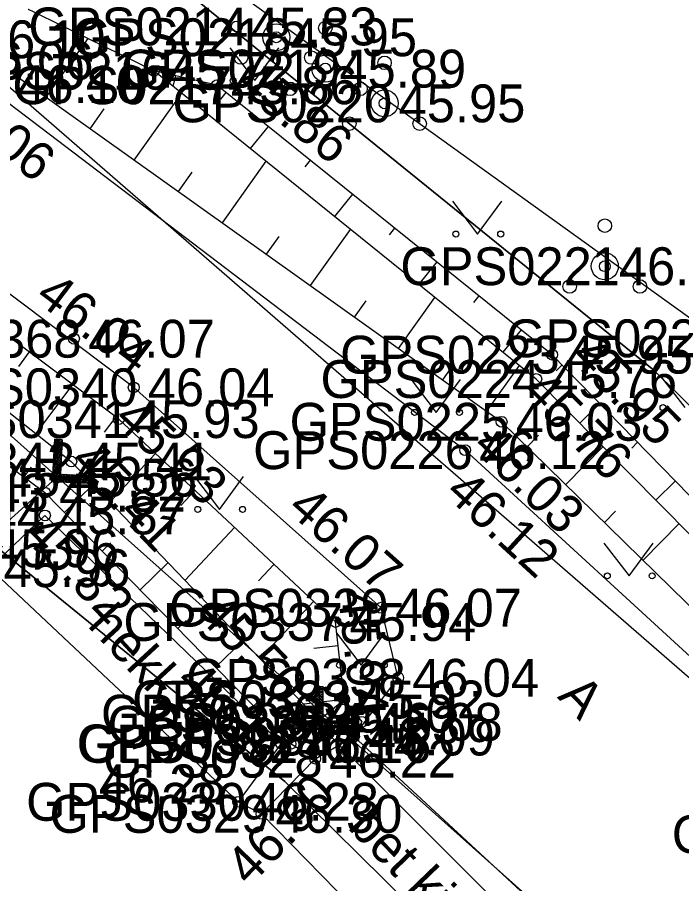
# Model space of a CAD drawing. Extents: x 551623 to 559850, y 6561220 to 6567135.
# Drawn here: x 557133.57 to 557145.85, y 6565431.43 to 6565447.44 of the extents above; entities that cross this region are included whole.
import ezdxf

# ---------------------------------------------------------------- set-up
doc = ezdxf.new("R2010")
doc.units = 0
for name, color, linetype in [('DTRASS', 7, 'Continuous'), ('HALJASTUS', 7, 'Continuous'), ('KORGUS-EH2000', 7, 'Continuous'), ('KTRASS', 7, 'Continuous'), ('MOOTKORG-EH2000', 7, 'Continuous'), ('MOOTMPUNKT', 7, 'Continuous'), ('MOOTNR', 7, 'Continuous'), ('MOOTPIIR', 7, 'Continuous'), ('PIIR', 7, 'Continuous'), ('PUU', 7, 'Continuous'), ('RELJEEF', 7, 'Continuous'), ('TEE', 7, 'Continuous'), ('TRUUP', 7, 'Continuous'), ('VTRASS', 7, 'Continuous')]:
    doc.layers.add(name, color=color, linetype=linetype)

msp = doc.modelspace()

# ---------------------------------------------------------------- linework, layer by layer
at = {"layer": 'DTRASS'}
for p, q in [((557134.252, 6565439.643), (557134.213, 6565438.866)), ((557134.393, 6565439.636), (557134.238, 6565439.363)), ((557134.365, 6565439.637), (557134.241, 6565439.419)), ((557134.338, 6565439.639), (557134.244, 6565439.474)), ((557134.31, 6565439.64), (557134.246, 6565439.53)), ((557134.282, 6565439.642), (557134.249, 6565439.585)), ((557134.394, 6565439.636), (557134.252, 6565439.643)), ((557134.323, 6565439.64), (557134.287, 6565438.933)), ((557134.394, 6565439.636), (557134.362, 6565439.001)), ((557134.386, 6565439.472), (557134.229, 6565439.197)), ((557134.389, 6565439.527), (557134.232, 6565439.252)), ((557134.392, 6565439.582), (557134.235, 6565439.308)), ((557134.38, 6565439.361), (557134.224, 6565439.086)), ((557134.383, 6565439.416), (557134.227, 6565439.141)), ((557134.372, 6565439.194), (557134.215, 6565438.919)), ((557134.375, 6565439.25), (557134.218, 6565438.975)), ((557134.378, 6565439.305), (557134.221, 6565439.03)), ((557134.369, 6565439.139), (557134.214, 6565438.866)), ((557134.366, 6565439.083), (557134.242, 6565438.864)), ((557134.363, 6565439.028), (557134.27, 6565438.863)), ((557134.376, 6565439), (557134.298, 6565438.862)), ((557134.404, 6565438.999), (557134.326, 6565438.86)), ((557134.432, 6565438.997), (557134.353, 6565438.859)), ((557134.362, 6565439.001), (557134.997, 6565438.968)), ((557134.46, 6565438.996), (557134.381, 6565438.857)), ((557134.488, 6565438.994), (557134.409, 6565438.856)), ((557134.516, 6565438.993), (557134.437, 6565438.854)), ((557134.544, 6565438.992), (557134.465, 6565438.853)), ((557134.572, 6565438.99), (557134.493, 6565438.852)), ((557134.6, 6565438.989), (557134.521, 6565438.85)), ((557130.925, 6565435.898), (557134.287, 6565438.933)), ((557134.213, 6565438.866), (557134.99, 6565438.826)), ((557134.287, 6565438.933), (557134.993, 6565438.897)), ((557134.628, 6565438.987), (557134.549, 6565438.849)), ((557134.656, 6565438.986), (557134.577, 6565438.847)), ((557134.684, 6565438.984), (557134.605, 6565438.846)), ((557134.712, 6565438.983), (557134.633, 6565438.844)), ((557134.74, 6565438.982), (557134.661, 6565438.843)), ((557134.768, 6565438.98), (557134.689, 6565438.842)), ((557134.796, 6565438.979), (557134.717, 6565438.84)), ((557134.824, 6565438.977), (557134.745, 6565438.839)), ((557134.852, 6565438.976), (557134.773, 6565438.837)), ((557134.88, 6565438.974), (557134.801, 6565438.836)), ((557134.908, 6565438.973), (557134.829, 6565438.834)), ((557134.936, 6565438.972), (557134.857, 6565438.833)), ((557134.964, 6565438.97), (557134.885, 6565438.832)), ((557134.992, 6565438.969), (557134.913, 6565438.83)), ((557134.995, 6565438.924), (557134.941, 6565438.829)), ((557134.992, 6565438.868), (557134.969, 6565438.827)), ((557134.997, 6565438.968), (557134.99, 6565438.826))]:
    msp.add_line(p, q, dxfattribs=at)
at = {"layer": 'HALJASTUS'}
for p, q in [((557137.493, 6565446.881), (557137.956, 6565446.274)), ((557137.956, 6565446.274), (557138.402, 6565446.881)), ((557141.611, 6565444.045), (557142.074, 6565443.438)), ((557142.074, 6565443.438), (557142.52, 6565444.045)), ((557145.44, 6565440.836), (557145.904, 6565440.229)), ((557140.847, 6565440.747), (557141.311, 6565440.141)), ((557141.311, 6565440.141), (557141.756, 6565440.747)), ((557136.839, 6565438.954), (557137.303, 6565438.348)), ((557137.303, 6565438.348), (557137.748, 6565438.954)), ((557144.41, 6565437.725), (557144.874, 6565437.119)), ((557144.874, 6565437.119), (557145.319, 6565437.725)), ((557139.458, 6565436.074), (557139.922, 6565435.467)), ((557139.922, 6565435.467), (557140.367, 6565436.074))]:
    msp.add_line(p, q, dxfattribs=at)
msp.add_lwpolyline([(557133.054, 6565437.26), (557134.077, 6565438.236), (557138.443, 6565434.02), (557137.649, 6565432.941)], dxfattribs=at)
for centre in [(557137.555, 6565446.274), (557138.384, 6565446.274), (557141.673, 6565443.438), (557142.502, 6565443.438), (557145.503, 6565440.229), (557140.91, 6565440.141), (557141.739, 6565440.141), (557136.902, 6565438.348), (557137.73, 6565438.348), (557144.473, 6565437.119), (557145.301, 6565437.119), (557139.521, 6565435.467), (557140.35, 6565435.467)]:
    msp.add_circle(centre, 0.055, dxfattribs=at)
at = {"layer": 'KORGUS-EH2000'}
for centre in [(557137.622, 6565447.276), (557137.255, 6565446.188), (557143.453, 6565441.208), (557143.16, 6565440.757), (557135.718, 6565440.604), (557135.442, 6565440.017), (557142.519, 6565439.967), (557141.846, 6565439.442), (557134.565, 6565439.233), (557134.078, 6565438.657), (557140.29, 6565436.53), (557139.448, 6565436.266), (557139.032, 6565434.571), (557138.617, 6565434.012), (557137.649, 6565432.941), (557138.081, 6565432.718)]:
    msp.add_circle(centre, 0.1, dxfattribs=at)
at = {"layer": 'KTRASS'}
msp.add_lwpolyline([(557074.882, 6565496.793), (557106.57, 6565467.178), (557130.902, 6565448.345), (557153.936, 6565428.332), (557155.296, 6565415.026), (557154.654, 6565400.355)], dxfattribs=at)
at = {"layer": 'MOOTMPUNKT'}
for centre in [(557137.622, 6565447.276), (557138.353, 6565447.076), (557136.092, 6565446.457), (557139.26, 6565446.497), (557137.255, 6565446.188), (557140.355, 6565445.854), (557144.426, 6565442.843), (557134.614, 6565441.503), (557143.453, 6565441.208), (557143.16, 6565440.757), (557135.718, 6565440.604), (557135.442, 6565440.017), (557142.519, 6565439.967), (557141.846, 6565439.442), (557134.565, 6565439.233), (557134.287, 6565438.933), (557134.078, 6565438.657), (557134.077, 6565438.236), (557140.29, 6565436.53), (557139.448, 6565436.266), (557140.607, 6565435.234), (557139.608, 6565434.833), (557139.032, 6565434.571), (557139.935, 6565434.419), (557139.149, 6565434.367), (557139.79, 6565434.148), (557138.443, 6565434.02), (557138.617, 6565434.012), (557139.072, 6565433.739), (557137.649, 6565432.941), (557138.081, 6565432.718)]:
    msp.add_circle(centre, 0.1, dxfattribs=at)
at = {"layer": 'MOOTPIIR'}
for points in [[(557206.461, 6565532.662), (557200.371, 6565502.865), (557198.257, 6565496.503), (557198.527, 6565494.563), (557197.535, 6565491.882), (557197.192, 6565489.109), (557190.52, 6565457.741), (557189.51, 6565454.355), (557189.178, 6565450.999), (557186.054, 6565437.844), (557182.027, 6565421.963), (557176.965, 6565404.502), (557174.658, 6565402.777), (557172.358, 6565402.388), (557169.574, 6565409.389), (557164.138, 6565420.011), (557156.569, 6565429.679), (557153.355, 6565433.79), (557146.523, 6565441.51), (557133.478, 6565450.891), (557123.745, 6565457.887), (557086.02, 6565487.88)], [(557083.68, 6565476.148), (557106.788, 6565458.587), (557127.204, 6565442.668), (557129.68, 6565440.157), (557133.054, 6565437.26), (557137.649, 6565432.941), (557138.081, 6565432.718), (557143.073, 6565427.619), (557153.99, 6565415.85), (557157.091, 6565406.886), (557158.082, 6565405.849), (557159.483, 6565401.681), (557163.488, 6565387.31), (557164.249, 6565385.957), (557167.544, 6565372.263)]]:
    msp.add_lwpolyline(points, dxfattribs=at)
at = {"layer": 'PIIR'}
msp.add_lwpolyline([(557086.02, 6565487.88), (557133.47, 6565450.53), (557145.33, 6565440.92), (557155.41, 6565430.98), (557162.63, 6565421.27), (557167.88, 6565412.66), (557172.3, 6565401.51), (557178.6, 6565401.44), (557169.97, 6565369.7), (557164.21, 6565393.33), (557161.2, 6565402.1), (557158.24, 6565407.74), (557153.99, 6565415.85), (557147.7, 6565424.25), (557138.51, 6565433.32), (557128.11, 6565441.77), (557080.53, 6565479.22)], dxfattribs=at)
for points in [[(557141.97, 6565474.84), (557191.37, 6565459.67), (557178.6, 6565401.44), (557172.3, 6565401.51), (557167.88, 6565412.66), (557162.63, 6565421.27), (557155.41, 6565430.98), (557145.33, 6565440.92), (557133.47, 6565450.53)], [(557128.11, 6565441.77), (557138.51, 6565433.32), (557147.7, 6565424.25), (557153.99, 6565415.85), (557158.24, 6565407.74), (557099.01, 6565376.8), (557080.13, 6565401.49)]]:
    msp.add_lwpolyline(points, close=True, dxfattribs=at)
at = {"layer": 'PUU'}
for centre, radius in [((557138.353, 6565447.076), 0.25), ((557139.26, 6565447.247), 0.125), ((557137.703, 6565446.701), 0.125), ((557139.003, 6565446.701), 0.125), ((557139.26, 6565446.497), 0.25), ((557140.355, 6565446.604), 0.125), ((557138.61, 6565446.122), 0.125), ((557139.91, 6565446.122), 0.125), ((557140.355, 6565445.854), 0.25), ((557139.705, 6565445.479), 0.125), ((557141.005, 6565445.479), 0.125), ((557144.426, 6565443.593), 0.125), ((557144.426, 6565442.843), 0.25), ((557143.776, 6565442.468), 0.125), ((557145.076, 6565442.468), 0.125)]:
    msp.add_circle(centre, radius, dxfattribs=at)
at = {"layer": 'RELJEEF'}
for p, q in [((557134.1, 6565445.966), (557134.874, 6565447.054)), ((557136.488, 6565446.366), (557136.444, 6565446.174)), ((557135.728, 6565444.806), (557136.609, 6565446.041)), ((557137.421, 6565446.055), (557137.323, 6565445.933)), ((557134.914, 6565445.386), (557135.175, 6565445.753)), ((557138.201, 6565445.428), (557137.873, 6565445.021)), ((557137.357, 6565443.645), (557138.168, 6565444.783)), ((557138.98, 6565444.802), (557138.882, 6565444.679)), ((557136.543, 6565444.225), (557136.797, 6565444.581)), ((557139.76, 6565444.175), (557139.43, 6565443.765)), ((557138.986, 6565442.484), (557139.728, 6565443.525)), ((557140.539, 6565443.549), (557140.44, 6565443.426)), ((557138.172, 6565443.065), (557138.405, 6565443.392)), ((557141.319, 6565442.923), (557140.987, 6565442.51)), ((557139.8, 6565441.904), (557140.012, 6565442.202)), ((557140.615, 6565441.324), (557141.287, 6565442.267)), ((557142.098, 6565442.296), (557141.998, 6565442.172)), ((557142.878, 6565441.67), (557142.544, 6565441.254)), ((557133.785, 6565441.258), (557133.586, 6565440.992)), ((557141.429, 6565440.743), (557141.62, 6565441.012)), ((557142.244, 6565440.163), (557142.847, 6565441.01)), ((557143.636, 6565441.02), (557143.524, 6565440.911)), ((557134.586, 6565440.659), (557133.907, 6565439.753)), ((557144.334, 6565440.304), (557143.964, 6565439.944)), ((557135.386, 6565440.059), (557135.174, 6565439.776)), ((557142.992, 6565439.504), (557143.202, 6565439.719)), ((557143.707, 6565438.805), (557144.395, 6565439.508)), ((557145.033, 6565439.589), (557144.923, 6565439.482)), ((557136.121, 6565439.381), (557135.282, 6565438.485)), ((557133.689, 6565438.946), (557133.827, 6565439.131)), ((557145.731, 6565438.873), (557145.371, 6565438.521)), ((557134.438, 6565438.289), (557134.971, 6565438.81)), ((557136.851, 6565438.698), (557136.588, 6565438.417)), ((557144.421, 6565438.105), (557144.624, 6565438.313)), ((557145.136, 6565437.406), (557145.801, 6565438.086)), ((557137.581, 6565438.014), (557136.667, 6565437.039)), ((557135.137, 6565437.573), (557135.295, 6565437.728)), ((557135.836, 6565436.858), (557136.355, 6565437.365)), ((557138.311, 6565437.331), (557138.025, 6565437.026)), ((557139.04, 6565436.647), (557138.053, 6565435.593)), ((557136.535, 6565436.143), (557136.688, 6565436.293)), ((557137.233, 6565435.428), (557137.739, 6565435.921)), ((557139.497, 6565435.826), (557139.045, 6565435.776)), ((557137.932, 6565434.712), (557138.082, 6565434.858)), ((557139.608, 6565434.833), (557138.862, 6565434.749))]:
    msp.add_line(p, q, dxfattribs=at)
for points in [[(557139.608, 6565434.833), (557139.448, 6565436.266), (557135.442, 6565440.017), (557130.525, 6565443.7), (557120.18, 6565451.864), (557112.511, 6565456.935)], [(557175.242, 6565389.137), (557174.376, 6565389.864), (557170.583, 6565396.78), (557166.511, 6565407.059), (557161.336, 6565418.241), (557160.725, 6565419.178), (557154.99, 6565427.875), (557150.621, 6565433.211), (557143.16, 6565440.757), (557136.092, 6565446.457), (557133.064, 6565447.94), (557126.752, 6565452.556), (557125.152, 6565453.418)], [(557125.152, 6565453.418), (557125.947, 6565452.118), (557132.596, 6565447.038), (557142.519, 6565439.967), (557149.918, 6565432.725), (557154.282, 6565427.204), (557160.195, 6565418.687), (557165.985, 6565406.698), (557170.639, 6565395.65), (557173.834, 6565389.585), (557174.998, 6565388.284), (557175.872, 6565387.689), (557177.049, 6565387.635), (557178.36, 6565388.371), (557179.653, 6565389.884), (557183.254, 6565406.627), (557187.079, 6565423.683), (557189.824, 6565436.727), (557192.268, 6565448.585), (557190.487, 6565450.1)], [(557161.336, 6565418.241), (557155.373, 6565428.179), (557150.801, 6565433.676), (557143.453, 6565441.208), (557137.255, 6565446.188), (557136.092, 6565446.457)], [(557129.408, 6565440.554), (557130.77, 6565442.23), (557134.565, 6565439.233), (557139.032, 6565434.571)], [(557129.68, 6565440.157), (557130.867, 6565441.046), (557134.078, 6565438.657), (557138.617, 6565434.012)]]:
    msp.add_lwpolyline(points, dxfattribs=at)
at = {"layer": 'TEE'}
msp.add_line((557138.081, 6565432.718), (557139.072, 6565433.739), dxfattribs=at)
for points in [[(557096.654, 6565474.678), (557112.059, 6565462.242), (557122.321, 6565454.405), (557132.372, 6565446.642), (557141.846, 6565439.442), (557149.584, 6565432.342), (557154.088, 6565426.972), (557159.866, 6565418.534), (557165.551, 6565406.519), (557170.276, 6565395.431), (557172.192, 6565391.611), (557173.466, 6565389.755), (557175.4, 6565387.705), (557176.732, 6565386.4), (557178.242, 6565386.456), (557179.574, 6565387.317), (557180.086, 6565389.52), (557183.949, 6565406.402), (557187.711, 6565423.596), (557190.608, 6565436.491), (557193.198, 6565447.833), (557192.45, 6565448.786)], [(557139.79, 6565434.148), (557140.607, 6565435.234), (557140.29, 6565436.53), (557135.718, 6565440.604), (557130.954, 6565444.189), (557120.346, 6565452.213), (557112.8, 6565457.582), (557110.232, 6565459.6), (557107.845, 6565460.183), (557105.481, 6565459.819)], [(557139.072, 6565433.739), (557139.79, 6565434.148), (557144.791, 6565429.513), (557143.836, 6565428.432)]]:
    msp.add_lwpolyline(points, dxfattribs=at)
at = {"layer": 'TRUUP'}
for p, q in [((557139.078, 6565434.438), (557139.079, 6565435.074)), ((557139.079, 6565435.074), (557139.221, 6565435.074)), ((557139.079, 6565435.069), (557139.221, 6565434.997)), ((557139.079, 6565435.041), (557139.221, 6565434.969)), ((557139.079, 6565435.013), (557139.221, 6565434.941)), ((557139.079, 6565434.985), (557139.221, 6565434.913)), ((557139.123, 6565435.074), (557139.221, 6565435.025)), ((557139.149, 6565434.367), (557139.15, 6565435.074)), ((557139.179, 6565435.074), (557139.221, 6565435.053)), ((557139.221, 6565434.296), (557139.221, 6565435.074)), ((557139.079, 6565434.957), (557139.221, 6565434.885)), ((557139.079, 6565434.929), (557139.221, 6565434.857)), ((557139.079, 6565434.901), (557139.221, 6565434.829)), ((557139.079, 6565434.873), (557139.221, 6565434.801)), ((557139.079, 6565434.845), (557139.221, 6565434.773)), ((557139.079, 6565434.817), (557139.221, 6565434.745)), ((557139.079, 6565434.789), (557139.221, 6565434.717)), ((557139.079, 6565434.761), (557139.221, 6565434.689)), ((557139.079, 6565434.733), (557139.221, 6565434.661)), ((557139.079, 6565434.705), (557139.221, 6565434.633)), ((557139.079, 6565434.677), (557139.221, 6565434.605)), ((557139.078, 6565434.593), (557139.221, 6565434.521)), ((557139.078, 6565434.565), (557139.221, 6565434.493)), ((557139.078, 6565434.537), (557139.221, 6565434.465)), ((557139.078, 6565434.509), (557139.221, 6565434.437)), ((557139.079, 6565434.649), (557139.221, 6565434.577)), ((557139.079, 6565434.621), (557139.221, 6565434.549)), ((557138.442, 6565434.439), (557139.078, 6565434.438)), ((557138.442, 6565434.439), (557138.442, 6565434.296)), ((557138.442, 6565434.438), (557138.723, 6565434.296)), ((557138.442, 6565434.41), (557138.667, 6565434.296)), ((557138.442, 6565434.382), (557138.612, 6565434.296)), ((557138.442, 6565434.368), (557139.149, 6565434.367)), ((557138.442, 6565434.354), (557138.556, 6565434.296)), ((557138.496, 6565434.439), (557138.778, 6565434.296)), ((557138.552, 6565434.439), (557138.834, 6565434.296)), ((557138.607, 6565434.439), (557138.89, 6565434.296)), ((557138.663, 6565434.439), (557138.945, 6565434.296)), ((557138.718, 6565434.439), (557139.001, 6565434.296)), ((557138.774, 6565434.439), (557139.056, 6565434.296)), ((557138.829, 6565434.439), (557139.112, 6565434.296)), ((557138.885, 6565434.438), (557139.167, 6565434.296)), ((557138.94, 6565434.438), (557139.221, 6565434.297)), ((557138.996, 6565434.438), (557139.221, 6565434.325)), ((557139.052, 6565434.438), (557139.221, 6565434.353)), ((557139.078, 6565434.481), (557139.221, 6565434.409)), ((557139.078, 6565434.453), (557139.221, 6565434.381)), ((557139.149, 6565434.367), (557144.765, 6565428.743)), ((557138.442, 6565434.326), (557138.501, 6565434.296)), ((557138.442, 6565434.296), (557139.221, 6565434.296))]:
    msp.add_line(p, q, dxfattribs=at)
msp.add_lwpolyline([(557139.072, 6565433.739), (557138.617, 6565434.012), (557139.608, 6565434.833), (557139.935, 6565434.419), (557139.79, 6565434.148)], dxfattribs=at)
at = {"layer": 'VTRASS'}
msp.add_lwpolyline([(557074.832, 6565487.185), (557086.837, 6565478.124), (557098.322, 6565467.615), (557113.182, 6565455.735), (557132.832, 6565440.255), (557143.572, 6565430.685), (557150.882, 6565422.295), (557154.292, 6565417.165), (557161.032, 6565403.465), (557169.662, 6565382.045), (557172.292, 6565370.285), (557172.182, 6565358.175), (557171.032, 6565351.615), (557169.532, 6565344.075), (557162.002, 6565307.055), (557155.322, 6565276.245), (557152.172, 6565261.595), (557151.382, 6565257.755)], dxfattribs=at)

# ---------------------------------------------------------------- texts
at = {"layer": 'HALJASTUS'}
msp.add_text('hekk', height=0.7, rotation=312.6701, dxfattribs=at).set_placement((557134.848, 6565436.195))
at = {"layer": 'KORGUS-EH2000'}
for s, p in [(' 45.83', (557137.622, 6565446.926)), (' 46.28', (557134.812, 6565432.932))]:
    msp.add_text(s, height=0.7, dxfattribs=at).set_placement(p)
for s, rotation, p in [(' 45.86', 321.2174, (557137.364, 6565446.325)), (' 46.06', 322.7688, (557131.842, 6565445.945)), (' 46.04', 323.0398, (557133.658, 6565442.375)), (' 45.95', 314.2923, (557143.578, 6565441.33)), (' 45.76', 314.6747, (557142.671, 6565440.684)), (' 45.93', 316.8794, (557135.136, 6565440.153)), (' 46.03', 315.616, (557141.762, 6565439.666)), (' 45.41', 313.7776, (557134.334, 6565439.397)), (' 46.12', 317.4589, (557141.254, 6565438.798)), (' 46.07', 318.2951, (557138.337, 6565438.5)), (' 45.82', 314.3368, (557133.452, 6565438.045)), (' 45.94', 276.4051, (557139.459, 6565437.087)), (' 45.50', 313.7776, (557136.675, 6565436.578)), (' 46.16', 314.3368, (557136.282, 6565435.331)), (' 46.30', 45.8577, (557137.678, 6565431.171))]:
    msp.add_text(s, height=0.7, rotation=rotation, dxfattribs=at).set_placement(p)
at = {"layer": 'MOOTKORG-EH2000'}
for s, p in [(' 45.83', (557137.622, 6565446.926)), (' 46.10', (557132.596, 6565446.688)), (' 45.95', (557138.353, 6565446.726)), (' 46.06', (557132.372, 6565446.292)), (' 45.89', (557139.26, 6565446.147)), (' 45.72', (557136.092, 6565446.107)), (' 46.10', (557133.307, 6565445.86)), (' 45.86', (557137.255, 6565445.838)), (' 45.95', (557140.355, 6565445.504)), (' 46.01', (557144.426, 6565442.493)), (' 46.07', (557134.614, 6565441.153)), (' 45.95', (557143.453, 6565440.858)), (' 45.76', (557143.16, 6565440.407)), (' 46.04', (557135.718, 6565440.254)), (' 45.93', (557135.442, 6565439.667)), (' 46.03', (557142.519, 6565439.617)), (' 46.12', (557141.846, 6565439.092)), (' 45.41', (557134.565, 6565438.883)), (' 45.56', (557134.287, 6565438.583)), (' 45.82', (557134.078, 6565438.307)), (' 45.87', (557134.077, 6565437.886)), (' 45.96', (557132.843, 6565437.279)), (' 45.96', (557133.054, 6565436.91)), (' 46.07', (557140.29, 6565436.18)), (' 45.94', (557139.448, 6565435.916)), (' 46.04', (557140.607, 6565434.884)), (' 45.92', (557139.608, 6565434.483)), (' 45.50', (557139.032, 6565434.221)), (' 45.53', (557139.149, 6565434.017)), (' 46.08', (557139.935, 6565434.069)), (' 46.09', (557139.79, 6565433.798)), (' 46.14', (557138.443, 6565433.67)), (' 46.16', (557138.617, 6565433.662)), (' 46.22', (557139.072, 6565433.389)), (' 46.28', (557137.649, 6565432.591)), (' 46.30', (557138.081, 6565432.368))]:
    msp.add_text(s, height=0.7, dxfattribs=at).set_placement(p)
at = {"layer": 'MOOTNR'}
for s, p in [('GPS0214 ', (557133.772, 6565446.926)), ('GPS0218 ', (557134.574, 6565446.726)), ('GPS0219 ', (557135.48, 6565446.147)), ('GPS0216 ', (557132.312, 6565446.107)), ('GPS0217 ', (557133.475, 6565445.838)), ('GPS0220 ', (557136.435, 6565445.504)), ('GPS0221 ', (557140.647, 6565442.493)), ('GPS0368 ', (557130.694, 6565441.153)), ('GPS0222 ', (557142.603, 6565441.16)), ('GPS0223 ', (557139.533, 6565440.858)), ('GPS0224 ', (557139.171, 6565440.407)), ('GPS0340 ', (557131.728, 6565440.254)), ('GPS0341 ', (557131.592, 6565439.667)), ('GPS0225 ', (557138.599, 6565439.617)), ('GPS0226 ', (557137.926, 6565439.092)), ('GPS0342 ', (557130.575, 6565438.883)), ('GPS0345 ', (557130.298, 6565438.583)), ('GPS0343 ', (557130.088, 6565438.307)), ('GPS0344 ', (557130.018, 6565437.886)), ('GPS0339 ', (557136.37, 6565436.18)), ('GPS0337 ', (557135.528, 6565435.916)), ('GPS0338 ', (557136.687, 6565434.884)), ('GPS0333 ', (557135.689, 6565434.483)), ('GPS0336 ', (557135.113, 6565434.221)), ('GPS0335 ', (557135.23, 6565434.017)), ('GPS0334 ', (557135.945, 6565434.069)), ('GPS0327 ', (557135.87, 6565433.798)), ('GPS0331 ', (557134.663, 6565433.67)), ('GPS0332 ', (557134.697, 6565433.662)), ('GPS0328 ', (557135.152, 6565433.389)), ('GPS0330 ', (557133.73, 6565432.591)), ('GPS0329 ', (557134.162, 6565432.368)), ('GPS0227 ', (557145.664, 6565431.992))]:
    msp.add_text(s, height=0.7, dxfattribs=at).set_placement(p)
at = {"layer": 'TEE'}
for s, rotation, p in [('A', 313.8716, (557143.534, 6565434.873)), ('bet kivi', 313.9784, (557139.657, 6565432.461))]:
    msp.add_text(s, height=0.7, rotation=rotation, dxfattribs=at).set_placement(p)

doc.saveas('drawing.dxf')
